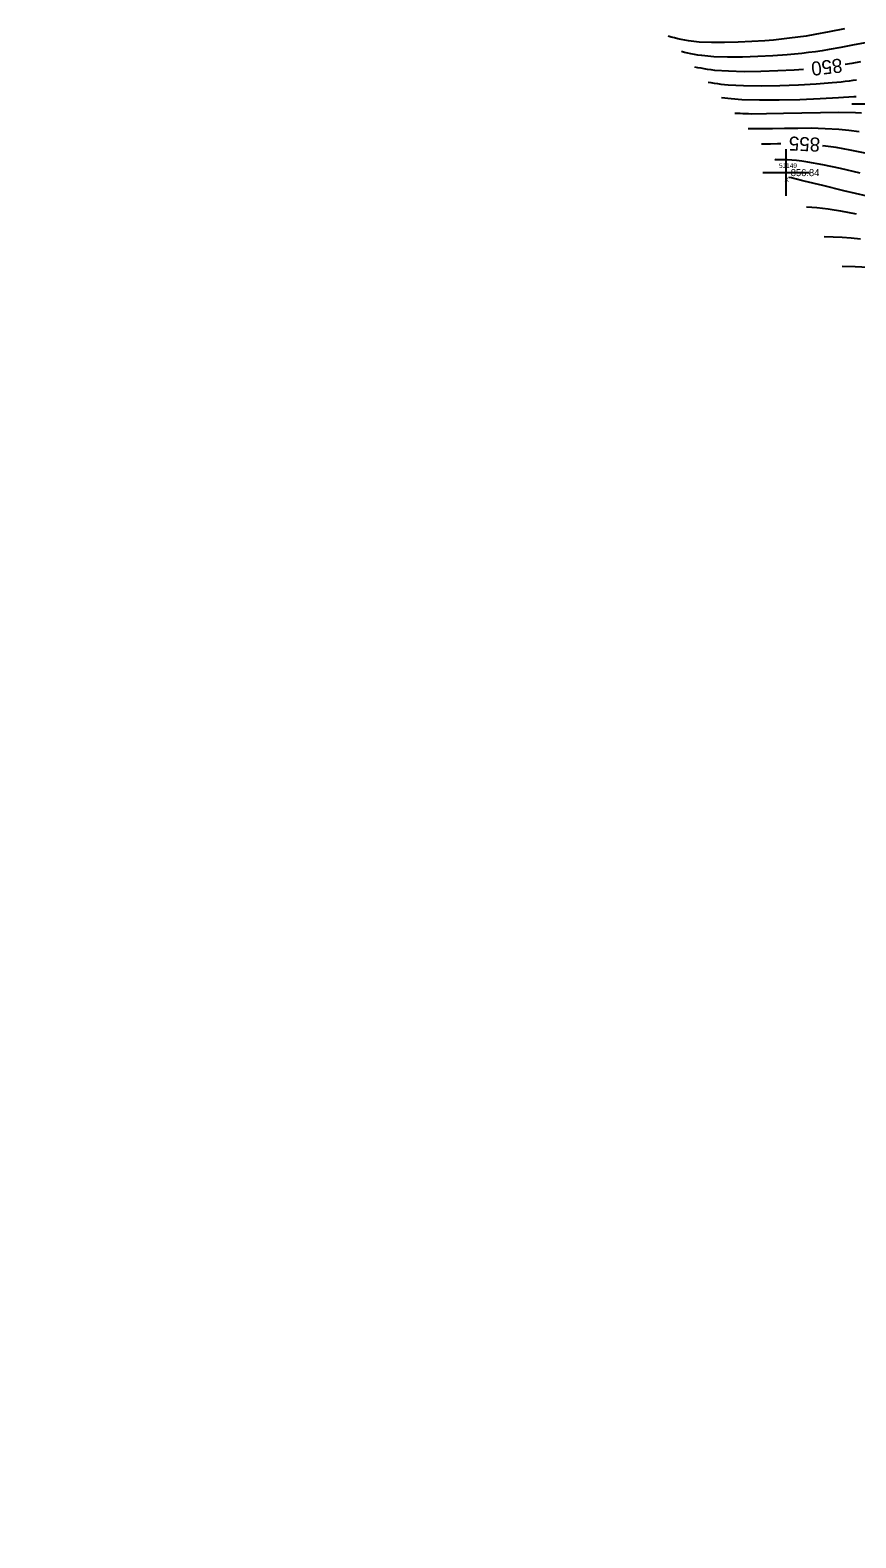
# Model space of a CAD drawing. Extents: x 1378535 to 1380697, y 997729 to 1000024.
# Drawn here: x 1380168.7 to 1380345.6, y 997897.3 to 998220.1 of the extents above; entities that cross this region are included whole.
import ezdxf

# ---------------------------------------------------------------- set-up
doc = ezdxf.new("R2010")
doc.units = 0
for name, color, linetype in [('RD_DTM_BkLn1', 7, 'Continuous'), ('RD_DTM_Major1', 7, 'Continuous'), ('RD_DTM_Major1_Lbl', 7, 'Continuous'), ('RD_DTM_Minor1', 7, 'Continuous'), ('RD_EX_Misc', 7, 'Continuous'), ('RD_EX_Misc_txCode', 7, 'Continuous'), ('RD_EX_Road', 7, 'Continuous'), ('RD_EX_TX_Misc_ELEV', 7, 'Continuous'), ('RD_SMD_Locator', 7, 'Continuous')]:
    doc.layers.add(name, color=color, linetype=linetype)

msp = doc.modelspace()

# ---------------------------------------------------------------- linework, layer by layer
at = {"layer": 'RD_DTM_BkLn1'}
msp.add_spline([(1380561.34, 997899.22), (1380543.7, 997960.78), (1380525.01, 998016.6), (1380501.32, 998075.31), (1380476.75, 998129.12), (1380448.82, 998181.2), (1380418.35, 998233.12), (1380383.22, 998285.15), (1380349.47, 998331.42), (1380310.82, 998378.03), (1380271.62, 998420.47), (1380231.53, 998459.85)], degree=3, dxfattribs=at)
at = {"layer": 'RD_DTM_Major1'}
for points in [[(1380334.35, 998211.71), (1380332.4, 998211.56), (1380328.86, 998211.37), (1380325.22, 998211.24), (1380321.65, 998211.21), (1380318.32, 998211.29), (1380315.41, 998211.5), (1380314.61, 998211.59), (1380313.85, 998211.7), (1380313.13, 998211.81), (1380312.44, 998211.93), (1380311.77, 998212.06), (1380311.11, 998212.19)], [(1380346.6, 998213.32), (1380344.76, 998212.99), (1380343.29, 998212.75)], [(1380329.54, 998195.76), (1380328.85, 998195.75), (1380327.3, 998195.72), (1380326.97, 998195.71), (1380326.65, 998195.7), (1380326.33, 998195.7), (1380326.01, 998195.69), (1380325.7, 998195.68), (1380325.39, 998195.68)], [(1380347.6, 998193.74), (1380344.38, 998194.39), (1380341.37, 998194.95), (1380338.53, 998195.37), (1380338.53, 998195.37)], [(1380348.29, 998169.28), (1380345.47, 998169.4), (1380342.64, 998169.5)]]:
    msp.add_lwpolyline(points, dxfattribs=at)
at = {"layer": 'RD_DTM_Minor1'}
for points in [[(1380343.16, 998220.39), (1380339.87, 998219.73), (1380336.78, 998219.16), (1380334.94, 998218.85), (1380333.17, 998218.59), (1380331.42, 998218.36), (1380329.69, 998218.16), (1380327.93, 998217.99), (1380326.11, 998217.83), (1380323.29, 998217.64), (1380320.37, 998217.5), (1380317.47, 998217.43), (1380314.67, 998217.44), (1380312.07, 998217.56), (1380309.76, 998217.8), (1380308.94, 998217.93), (1380308.17, 998218.08), (1380307.44, 998218.25), (1380306.74, 998218.43), (1380306.06, 998218.61), (1380305.39, 998218.8)], [(1380347.57, 998217.36), (1380344.91, 998216.86), (1380342.35, 998216.38), (1380339.9, 998215.95), (1380338.41, 998215.7), (1380336.94, 998215.49), (1380335.48, 998215.29), (1380334, 998215.12), (1380332.47, 998214.96), (1380330.87, 998214.82), (1380327.81, 998214.6), (1380324.58, 998214.43), (1380321.31, 998214.33), (1380318.13, 998214.32), (1380315.18, 998214.42), (1380312.59, 998214.65), (1380311.77, 998214.76), (1380311, 998214.89), (1380310.28, 998215.03), (1380309.59, 998215.18), (1380308.91, 998215.34), (1380308.25, 998215.5)], [(1380345.73, 998209.4), (1380344.96, 998209.29), (1380344.16, 998209.18), (1380343.33, 998209.08), (1380342.44, 998208.99), (1380341.51, 998208.89), (1380340.51, 998208.8), (1380337.11, 998208.55), (1380333.29, 998208.34), (1380329.28, 998208.19), (1380325.29, 998208.13), (1380321.55, 998208.18), (1380318.27, 998208.35), (1380317.47, 998208.42), (1380316.72, 998208.5), (1380316, 998208.59), (1380315.31, 998208.69), (1380314.63, 998208.79), (1380313.96, 998208.89)], [(1380345.64, 998205.86), (1380345.14, 998205.82), (1380341.9, 998205.59), (1380337.96, 998205.37), (1380333.63, 998205.2), (1380329.2, 998205.1), (1380324.96, 998205.1), (1380321.21, 998205.22), (1380320.41, 998205.27), (1380319.65, 998205.32), (1380318.91, 998205.38), (1380318.2, 998205.45), (1380317.51, 998205.52), (1380316.82, 998205.59)], [(1380346.79, 998202.33), (1380345.5, 998202.39), (1380341.88, 998202.46), (1380338, 998202.43), (1380334.02, 998202.34), (1380330.13, 998202.24), (1380326.49, 998202.16), (1380323.28, 998202.15), (1380322.63, 998202.17), (1380322.01, 998202.18), (1380321.41, 998202.21), (1380320.82, 998202.23), (1380320.25, 998202.26), (1380319.68, 998202.28)], [(1380346.32, 998198.31), (1380344.12, 998198.61), (1380341.92, 998198.83), (1380339.01, 998199.01), (1380336.05, 998199.09), (1380333.14, 998199.08), (1380330.33, 998199.04), (1380327.71, 998198.99), (1380325.33, 998198.96), (1380324.84, 998198.96), (1380324.36, 998198.96), (1380323.9, 998198.96), (1380323.44, 998198.97), (1380322.98, 998198.97), (1380322.53, 998198.98)], [(1380346.54, 998189.48), (1380342.3, 998190.45), (1380338.52, 998191.26), (1380335.3, 998191.86), (1380334.03, 998192.04), (1380332.89, 998192.18), (1380331.86, 998192.27), (1380330.92, 998192.32), (1380330.06, 998192.35), (1380329.26, 998192.37), (1380329.09, 998192.37), (1380328.92, 998192.37), (1380328.75, 998192.37), (1380328.41, 998192.37), (1380328.25, 998192.38)], [(1380347.99, 998184.53), (1380343.03, 998185.71), (1380338.5, 998186.82), (1380334.54, 998187.79), (1380333.96, 998187.93), (1380332.86, 998188.2), (1380332.32, 998188.33), (1380331.78, 998188.46), (1380331.25, 998188.58)], [(1380345.77, 998180.7), (1380342.4, 998181.35), (1380340.98, 998181.58), (1380339.66, 998181.76), (1380338.44, 998181.91), (1380337.27, 998182.03), (1380336.15, 998182.13), (1380335.05, 998182.22)], [(1380346.58, 998175.38), (1380344.59, 998175.55), (1380342.64, 998175.68), (1380340.74, 998175.78), (1380338.84, 998175.86)]]:
    msp.add_lwpolyline(points, dxfattribs=at)
at = {"layer": 'RD_EX_Misc'}
for p, q in [((1380344.72, 998204.34), (1380354.72, 998204.34)), ((1380330.65, 998184.6), (1380330.65, 998194.6)), ((1380325.65, 998189.6), (1380335.65, 998189.6))]:
    msp.add_line(p, q, dxfattribs=at)
at = {"layer": 'RD_EX_Road'}
for points in [[(1380571.28, 997900.85), (1380553.84, 997963.23), (1380535.07, 998018.79), (1380510.81, 998079.18), (1380486.36, 998133.16), (1380458.39, 998185.94), (1380428.11, 998238.22), (1380392.69, 998291.14), (1380357.52, 998337.62), (1380319.37, 998385.16), (1380279.26, 998428.68), (1380239.6, 998468.13), (1380183.37, 998518.83)], [(1380551.89, 997897.33), (1380534.24, 997958.2), (1380514.83, 998013.47), (1380491.08, 998070.75), (1380467.52, 998124.4), (1380439.88, 998176.53), (1380409.17, 998228.12), (1380375.89, 998278.45), (1380340.75, 998326.22), (1380303.33, 998371.14), (1380263.98, 998413.97), (1380224.66, 998452.64), (1380168.71, 998504.79)]]:
    msp.add_spline(points, degree=3, dxfattribs=at)
at = {"layer": 'RD_SMD_Locator'}
msp.add_circle((1380330.65, 998189.6), 0.15, dxfattribs=at)

# ---------------------------------------------------------------- texts
at = {"layer": 'RD_DTM_Major1_Lbl'}
for s, rotation, p in [('850', 186.6366, (1380342.53, 998214.06)), ('855', 177.5048, (1380338, 998197.06))]:
    msp.add_text(s, height=3, rotation=rotation, dxfattribs=at).set_placement(p)
at = {"layer": 'RD_EX_Misc_txCode'}
for s, p in [('51149', (1380329.14, 998190.6)), ('X', (1380330.33, 998187.6))]:
    msp.add_text(s, height=1, dxfattribs=at).set_placement(p)
at = {"layer": 'RD_EX_TX_Misc_ELEV'}
msp.add_text('856.84', height=1.5, dxfattribs=at).set_placement((1380331.65, 998188.85))

doc.saveas('drawing.dxf')
